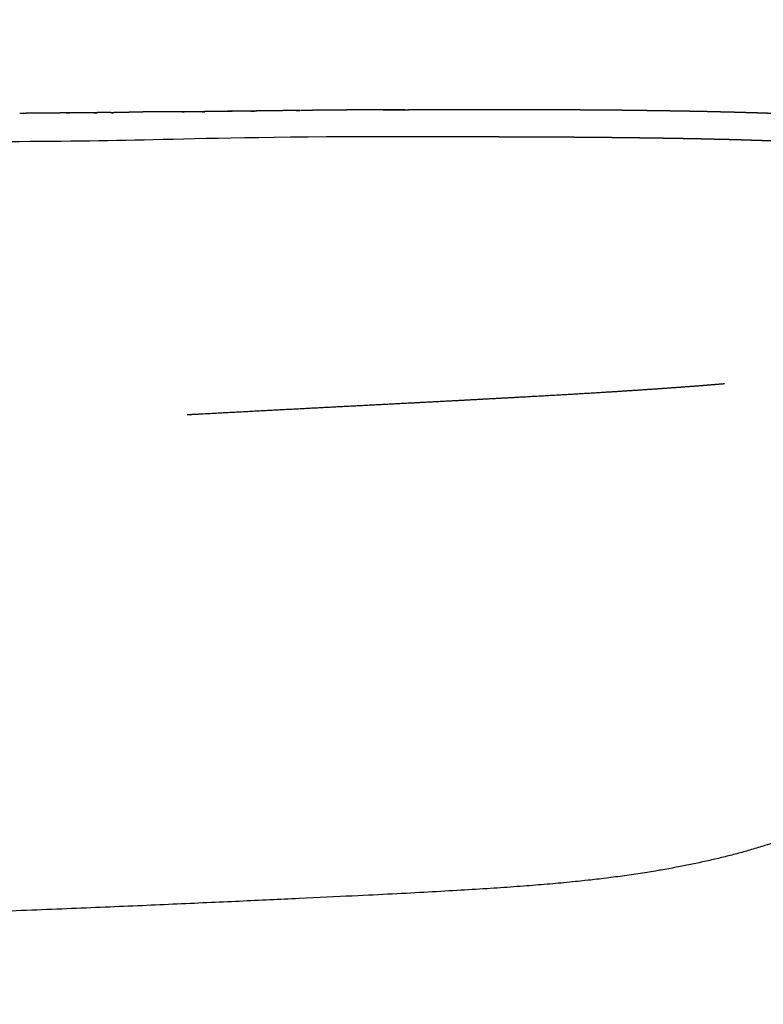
# Model space of a CAD drawing. Header units: millimetres. Extents: x -31695 to -21550, y -3481 to 7253.
# Tile 546 of 656: x -30895 to -30789, y 5373 to 5513. Entities that reach past the tile are written whole.
import ezdxf

# ---------------------------------------------------------------- set-up
doc = ezdxf.new("R2010")
doc.units = ezdxf.units.MM
doc.layers.add('2d', color=7, linetype='Continuous', true_color=0x000000)

msp = doc.modelspace()

# ---------------------------------------------------------------- linework, layer by layer
at = {"layer": '2d'}
for points, degree, knots in [([(-30699.37, 5561.54), (-30698.52, 5560.54), (-30696.33, 5557.23), (-30694.87, 5555.06), (-30693.6, 5552.68), (-30692.33, 5550.31), (-30691.24, 5547.71), (-30690.16, 5545.11), (-30689.24, 5542.27), (-30688.31, 5539.42), (-30687.55, 5536.33), (-30686.78, 5533.23), (-30686.86, 5533.17), (-30686.93, 5533.1), (-30686.31, 5529.74), (-30685.68, 5526.37), (-30685.18, 5522.72), (-30684.67, 5519.07), (-30684.28, 5515.11), (-30683.89, 5511.16), (-30683.6, 5506.89), (-30683.31, 5502.62), (-30683.1, 5498.02), (-30682.89, 5493.42), (-30682.75, 5488.47), (-30682.61, 5483.52), (-30682.52, 5478.21), (-30682.44, 5472.9), (-30682.39, 5467.21), (-30682.35, 5461.53), (-30682.33, 5455.45), (-30682.32, 5449.37), (-30682.32, 5442.88), (-30682.32, 5436.4), (-30682.32, 5429.5), (-30682.32, 5422.6), (-30682.32, 5415.3), (-30682.32, 5408), (-30682.32, 5400.34), (-30682.32, 5392.67), (-30682.32, 5384.67), (-30682.32, 5376.67), (-30682.32, 5368.35), (-30682.32, 5360.03), (-30682.32, 5351.43), (-30682.32, 5342.83), (-30682.32, 5333.97), (-30682.32, 5325.11), (-30682.32, 5316.02), (-30682.32, 5306.93), (-30682.32, 5297.64), (-30682.32, 5288.34), (-30682.32, 5278.87), (-30682.32, 5269.41), (-30682.32, 5259.79), (-30682.32, 5250.17), (-30682.32, 5240.44), (-30682.32, 5230.7), (-30682.32, 5220.87), (-30682.32, 5211.04), (-30682.32, 5201.14), (-30682.32, 5191.25), (-30682.32, 5181.31), (-30682.32, 5171.38), (-30682.32, 5161.43), (-30682.32, 5151.49), (-30682.32, 5141.56), (-30682.32, 5131.63), (-30682.32, 5121.74), (-30682.32, 5111.85), (-30682.32, 5102.03), (-30682.32, 5092.21), (-30682.32, 5082.48), (-30682.32, 5072.74), (-30682.32, 5063.12), (-30682.32, 5053.51), (-30682.32, 5044.02), (-30682.32, 5034.54), (-30682.32, 5025.23), (-30682.32, 5015.91), (-30682.32, 5006.78), (-30682.32, 4997.64), (-30682.32, 4988.72), (-30682.32, 4979.8), (-30682.32, 4971.12), (-30682.32, 4962.44), (-30682.32, 4954.01), (-30682.32, 4945.59), (-30682.32, 4937.45), (-30682.32, 4929.31), (-30682.32, 4921.47), (-30682.32, 4913.64), (-30682.32, 4906.14), (-30682.32, 4898.64), (-30682.32, 4891.5), (-30682.32, 4884.36), (-30682.32, 4877.6), (-30682.32, 4870.84), (-30682.32, 4864.48), (-30682.32, 4858.12), (-30682.33, 4852.15), (-30682.35, 4846.18), (-30682.39, 4840.6), (-30682.44, 4835.01), (-30682.52, 4829.79), (-30682.61, 4824.57), (-30682.75, 4819.71), (-30682.89, 4814.85), (-30683.1, 4810.33), (-30683.31, 4805.81), (-30683.6, 4801.63), (-30683.89, 4797.44), (-30684.28, 4793.57), (-30684.68, 4789.71), (-30685.18, 4786.14), (-30686.15, 4779.18), (-30686.78, 4775.91), (-30687.55, 4772.93), (-30688.32, 4769.94), (-30689.24, 4767.23), (-30690.16, 4764.51), (-30691.25, 4762.05), (-30692.33, 4759.59), (-30693.6, 4757.38), (-30694.87, 4755.16), (-30696.34, 4753.18), (-30697.8, 4751.2), (-30699.47, 4749.43), (-30701.15, 4747.67), (-30703.04, 4746.11), (-30704.94, 4744.56), (-30707.07, 4743.2), (-30709.21, 4741.83), (-30711.59, 4740.65), (-30713.97, 4739.47), (-30716.62, 4738.46), (-30719.27, 4737.45), (-30722.19, 4736.6), (-30725.12, 4735.74), (-30728.33, 4735.03), (-30738.73, 4733.29), (-30742.57, 4732.83), (-30746.41, 4732.36), (-30750.58, 4732), (-30754.75, 4731.63), (-30759.27, 4731.36), (-30763.79, 4731.09), (-30768.67, 4730.89), (-30773.55, 4730.7), (-30778.8, 4730.57), (-30784.05, 4730.44), (-30789.69, 4730.36), (-30795.33, 4730.28), (-30801.37, 4730.24), (-30807.41, 4730.2), (-30813.87, 4730.18), (-30820.32, 4730.17), (-30827.21, 4730.17), (-30834.09, 4730.17), (-30841.41, 4730.17), (-30848.73, 4730.17), (-30856.46, 4730.17), (-30864.18, 4730.17), (-30872.29, 4730.17), (-30880.39, 4730.17), (-30888.83, 4730.17), (-30897.28, 4730.17), (-30906.03, 4730.17), (-30914.79, 4730.17), (-30923.82, 4730.17), (-30932.84, 4730.17), (-30942.12, 4730.17), (-30951.39, 4730.18), (-30960.87, 4730.18), (-30970.35, 4730.18), (-30980, 4730.18), (-30989.66, 4730.18), (-30999.45, 4730.18), (-31009.25, 4730.18), (-31019.16, 4730.18), (-31029.06, 4730.18), (-31039.04, 4730.18), (-31049.03, 4730.18), (-31059.05, 4730.18), (-31069.07, 4730.18), (-31079.1, 4730.18), (-31089.14, 4730.18), (-31099.14, 4730.18), (-31109.15, 4730.18), (-31119.1, 4730.18), (-31129.05, 4730.18), (-31138.91, 4730.18), (-31148.77, 4730.18), (-31158.52, 4730.18), (-31168.27, 4730.18), (-31177.9, 4730.18), (-31187.53, 4730.18), (-31197.02, 4730.18), (-31206.51, 4730.18), (-31215.84, 4730.18), (-31225.17, 4730.18), (-31234.33, 4730.18), (-31243.49, 4730.18), (-31252.46, 4730.18), (-31261.43, 4730.18), (-31270.2, 4730.18), (-31278.96, 4730.18), (-31287.51, 4730.18), (-31296.05, 4730.18), (-31304.36, 4730.17), (-31312.67, 4730.17), (-31320.72, 4730.17), (-31328.78, 4730.17), (-31336.56, 4730.17), (-31344.34, 4730.17), (-31351.84, 4730.17), (-31359.34, 4730.17), (-31366.54, 4730.17), (-31373.73, 4730.17), (-31379.53, 4730.17), (-31385.32, 4730.17)], 2, [-72.510158, -72.510158, -72.510158, -72, -70, -70, -69, -69, -68, -68, -67, -67, -66, -66, -65, -65, -64, -64, -63, -63, -62, -62, -61, -61, -60, -60, -59, -59, -58, -58, -57, -57, -56, -56, -55, -55, -54, -54, -53, -53, -52, -52, -51, -51, -50, -50, -49, -49, -48, -48, -47, -47, -46, -46, -45, -45, -44, -44, -43, -43, -42, -42, -41, -41, -40, -40, -39, -39, -38, -38, -37, -37, -36, -36, -35, -35, -34, -34, -33, -33, -32, -32, -31, -31, -30, -30, -29, -29, -28, -28, -27, -27, -26, -26, -25, -25, -24, -24, -23, -23, -22, -22, -21, -21, -20, -20, -19, -19, -18, -18, -17, -17, -16, -16, -15, -15, -14, -12, -12, -11, -11, -10, -10, -9, -9, -8, -8, -7, -7, -6, -6, -5, -5, -4, -4, -3, -3, -2, -2, -1, 0.25, 2, 2, 3, 3, 4, 4, 5, 5, 6, 6, 7, 7, 8, 8, 9, 9, 10, 10, 11, 11, 12, 12, 13, 13, 14, 14, 15, 15, 16, 16, 17, 17, 18, 18, 19, 19, 20, 20, 21, 21, 22, 22, 23, 23, 24, 24, 25, 25, 26, 26, 27, 27, 28, 28, 29, 29, 30, 30, 31, 31, 32, 32, 33, 33, 34, 34, 35, 35, 36, 36, 37, 37, 38, 38, 39, 39, 40, 40, 41, 41, 41.842249, 41.842249, 41.842249]), ([(-30839.95, 5500.17), (-30839.64, 5500.17), (-30839.33, 5500.18), (-30839.03, 5500.18), (-30838.72, 5500.18), (-30838.42, 5500.18), (-30838.11, 5500.18), (-30837.81, 5500.18), (-30837.5, 5500.19), (-30837.2, 5500.19), (-30836.89, 5500.19), (-30836.59, 5500.19), (-30836.28, 5500.19), (-30835.98, 5500.19), (-30835.67, 5500.19), (-30835.37, 5500.2), (-30835.07, 5500.2), (-30834.77, 5500.2), (-30834.47, 5500.2), (-30834.17, 5500.2), (-30833.87, 5500.2), (-30833.57, 5500.2), (-30833.28, 5500.2), (-30832.98, 5500.2), (-30832.69, 5500.2), (-30832.39, 5500.21), (-30832.1, 5500.21), (-30831.81, 5500.21), (-30831.52, 5500.21), (-30831.23, 5500.21), (-30830.94, 5500.21), (-30830.65, 5500.21), (-30830.37, 5500.21), (-30830.08, 5500.21), (-30829.79, 5500.21), (-30829.5, 5500.21), (-30829.22, 5500.21), (-30828.93, 5500.21), (-30828.65, 5500.21), (-30828.36, 5500.21), (-30828.07, 5500.21), (-30827.79, 5500.21), (-30827.5, 5500.21), (-30827.22, 5500.21), (-30826.93, 5500.21), (-30826.65, 5500.21), (-30826.36, 5500.21), (-30826.08, 5500.21), (-30825.8, 5500.21), (-30825.51, 5500.21), (-30825.23, 5500.21), (-30824.95, 5500.21), (-30824.67, 5500.21), (-30824.39, 5500.21), (-30824.12, 5500.21), (-30823.84, 5500.21), (-30823.57, 5500.21), (-30823.29, 5500.21), (-30823.02, 5500.21), (-30822.75, 5500.21), (-30822.48, 5500.21), (-30822.21, 5500.21), (-30821.94, 5500.2), (-30821.67, 5500.2), (-30821.4, 5500.2), (-30821.13, 5500.2), (-30820.86, 5500.2), (-30820.6, 5500.2), (-30820.33, 5500.2), (-30820.06, 5500.2), (-30819.79, 5500.2), (-30819.53, 5500.2), (-30819.26, 5500.2), (-30818.99, 5500.19), (-30818.73, 5500.19), (-30818.46, 5500.19), (-30818.19, 5500.19), (-30817.93, 5500.19), (-30817.66, 5500.19), (-30817.4, 5500.19), (-30817.14, 5500.19), (-30816.87, 5500.19), (-30816.61, 5500.18), (-30816.35, 5500.18), (-30816.09, 5500.18), (-30815.83, 5500.18), (-30815.57, 5500.18), (-30815.31, 5500.18), (-30815.06, 5500.18), (-30814.8, 5500.17), (-30814.55, 5500.17), (-30814.3, 5500.17), (-30814.05, 5500.17), (-30813.8, 5500.17), (-30813.54, 5500.16), (-30813.29, 5500.16), (-30813.05, 5500.16), (-30812.8, 5500.16), (-30812.55, 5500.16), (-30812.3, 5500.15), (-30812.05, 5500.15), (-30811.8, 5500.15), (-30811.56, 5500.15), (-30811.31, 5500.15), (-30811.06, 5500.14), (-30810.81, 5500.14), (-30810.56, 5500.14), (-30810.32, 5500.14), (-30810.07, 5500.14), (-30809.82, 5500.13), (-30809.58, 5500.13), (-30809.33, 5500.13), (-30809.09, 5500.13), (-30808.84, 5500.12), (-30808.6, 5500.12), (-30808.36, 5500.12), (-30808.12, 5500.12), (-30807.88, 5500.11), (-30807.64, 5500.11), (-30807.4, 5500.11), (-30807.16, 5500.11), (-30806.93, 5500.1), (-30806.69, 5500.1), (-30806.46, 5500.1), (-30806.23, 5500.09), (-30806, 5500.09), (-30805.77, 5500.09), (-30805.54, 5500.08), (-30805.3, 5500.08), (-30805.08, 5500.08), (-30804.85, 5500.07), (-30804.62, 5500.07), (-30804.39, 5500.07), (-30804.16, 5500.06), (-30803.93, 5500.06), (-30803.7, 5500.06), (-30803.47, 5500.05), (-30803.24, 5500.05), (-30803.02, 5500.05), (-30802.79, 5500.04), (-30802.56, 5500.04), (-30802.33, 5500.04), (-30802.1, 5500.03), (-30801.88, 5500.03), (-30801.65, 5500.03), (-30801.43, 5500.02), (-30801.2, 5500.02), (-30800.98, 5500.02), (-30800.76, 5500.01), (-30800.54, 5500.01), (-30800.32, 5500.01), (-30800.1, 5500), (-30799.88, 5500), (-30799.67, 5499.99), (-30799.45, 5499.99), (-30799.24, 5499.98), (-30799.02, 5499.98), (-30798.81, 5499.98), (-30798.6, 5499.97), (-30798.39, 5499.97), (-30798.17, 5499.96), (-30797.96, 5499.96), (-30797.75, 5499.95), (-30797.54, 5499.95), (-30797.33, 5499.95), (-30797.12, 5499.94), (-30796.91, 5499.94), (-30796.7, 5499.93), (-30796.49, 5499.93), (-30796.28, 5499.92), (-30796.08, 5499.92), (-30795.87, 5499.91), (-30795.66, 5499.91), (-30795.45, 5499.9), (-30795.24, 5499.9), (-30795.03, 5499.89), (-30794.83, 5499.89), (-30794.62, 5499.89), (-30794.42, 5499.88), (-30794.21, 5499.88), (-30794.01, 5499.87), (-30793.81, 5499.87), (-30793.61, 5499.86), (-30793.41, 5499.85), (-30793.21, 5499.85), (-30793.02, 5499.84), (-30792.82, 5499.84), (-30792.63, 5499.83), (-30792.44, 5499.83), (-30792.24, 5499.82), (-30792.05, 5499.82), (-30791.86, 5499.81), (-30791.67, 5499.81), (-30791.48, 5499.8), (-30791.29, 5499.79), (-30791.1, 5499.79), (-30790.91, 5499.78), (-30790.72, 5499.78), (-30790.52, 5499.77), (-30790.33, 5499.77), (-30790.14, 5499.76), (-30789.95, 5499.75), (-30789.75, 5499.75), (-30789.55, 5499.74), (-30789.35, 5499.73), (-30789.15, 5499.73), (-30788.94, 5499.72), (-30788.73, 5499.71), (-30788.52, 5499.71), (-30788.29, 5499.7), (-30788.07, 5499.69), (-30787.83, 5499.68), (-30787.6, 5499.67), (-30787.35, 5499.66), (-30787.1, 5499.65), (-30786.84, 5499.64), (-30786.57, 5499.63), (-30786.3, 5499.62), (-30786.02, 5499.61), (-30785.73, 5499.59), (-30785.44, 5499.58), (-30785.14, 5499.57), (-30784.84, 5499.55), (-30784.53, 5499.54), (-30784.22, 5499.52), (-30783.9, 5499.51), (-30783.59, 5499.49), (-30783.27, 5499.48), (-30782.94, 5499.46), (-30782.62, 5499.45), (-30782.3, 5499.43)], 2, [-139, -139, -139, -138, -138, -137, -137, -136, -136, -135, -135, -134, -134, -133, -133, -132, -132, -131, -131, -130, -130, -129, -129, -128, -128, -127, -127, -126, -126, -125, -125, -124, -124, -123, -123, -122, -122, -121, -121, -120, -120, -119, -119, -118, -118, -117, -117, -116, -116, -115, -115, -114, -114, -113, -113, -112, -112, -111, -111, -110, -110, -109, -109, -108, -108, -107, -107, -106, -106, -105, -105, -104, -104, -103, -103, -102, -102, -101, -101, -100, -100, -99, -99, -98, -98, -97, -97, -96, -96, -95, -95, -94, -94, -93, -93, -92, -92, -91, -91, -90, -90, -89, -89, -88, -88, -87, -87, -86, -86, -85, -85, -84, -84, -83, -83, -82, -82, -81, -81, -80, -80, -79, -79, -78, -78, -77, -77, -76, -76, -75, -75, -74, -74, -73, -73, -72, -72, -71, -71, -70, -70, -69, -69, -68, -68, -67, -67, -66, -66, -65, -65, -64, -64, -63, -63, -62, -62, -61, -61, -60, -60, -59, -59, -58, -58, -57, -57, -56, -56, -55, -55, -54, -54, -53, -53, -52, -52, -51, -51, -50, -50, -49, -49, -48, -48, -47, -47, -46, -46, -45, -45, -44, -44, -43, -43, -42, -42, -41, -41, -40, -40, -39, -39, -38, -38, -37, -37, -36, -36, -35, -35, -34, -34, -33, -33, -32, -32, -31, -31, -30, -30, -29, -29, -28, -28, -27, -27, -26, -26, -25, -25, -24.000731, -24.000731, -24.000731]), ([(-30843.14, 5496.3), (-30843.46, 5496.3), (-30843.78, 5496.31), (-30844.1, 5496.31), (-30844.41, 5496.31), (-30844.74, 5496.31), (-30845.06, 5496.31), (-30845.38, 5496.31), (-30845.7, 5496.31), (-30846.03, 5496.31), (-30846.35, 5496.31), (-30846.68, 5496.31), (-30847, 5496.31), (-30847.33, 5496.31), (-30847.65, 5496.31), (-30847.98, 5496.32), (-30848.31, 5496.32)], 2, [160, 160, 160, 161, 161, 162, 162, 163, 163, 164, 164, 165, 165, 166, 166, 167, 167, 168, 168, 168]), ([(-30838.19, 5496.3), (-30838.5, 5496.3), (-30838.8, 5496.3), (-30839.11, 5496.3), (-30839.42, 5496.3), (-30839.72, 5496.3), (-30840.03, 5496.3), (-30840.34, 5496.3), (-30840.65, 5496.3), (-30840.96, 5496.3), (-30841.26, 5496.3), (-30841.58, 5496.3), (-30841.89, 5496.3), (-30842.2, 5496.3), (-30842.51, 5496.3), (-30842.83, 5496.3), (-30843.14, 5496.3)], 2, [152, 152, 152, 153, 153, 154, 154, 155, 155, 156, 156, 157, 157, 158, 158, 159, 159, 160, 160, 160]), ([(-30833.34, 5496.3), (-30833.64, 5496.3), (-30833.94, 5496.3), (-30834.24, 5496.3), (-30834.54, 5496.3), (-30834.84, 5496.3), (-30835.14, 5496.3), (-30835.44, 5496.3), (-30835.75, 5496.3), (-30836.05, 5496.3), (-30836.36, 5496.3), (-30836.66, 5496.3), (-30836.97, 5496.3), (-30837.27, 5496.3), (-30837.58, 5496.3), (-30837.88, 5496.3), (-30838.19, 5496.3)], 2, [144, 144, 144, 145, 145, 146, 146, 147, 147, 148, 148, 149, 149, 150, 150, 151, 151, 152, 152, 152]), ([(-30828.71, 5496.29), (-30828.99, 5496.29), (-30829.28, 5496.29), (-30829.57, 5496.29), (-30829.86, 5496.29), (-30830.14, 5496.29), (-30830.43, 5496.29), (-30830.72, 5496.29), (-30831.01, 5496.29), (-30831.3, 5496.29), (-30831.59, 5496.29), (-30831.88, 5496.29), (-30832.17, 5496.3), (-30832.46, 5496.3), (-30832.75, 5496.3), (-30833.05, 5496.3), (-30833.34, 5496.3)], 2, [136, 136, 136, 137, 137, 138, 138, 139, 139, 140, 140, 141, 141, 142, 142, 143, 143, 144, 144, 144]), ([(-30824.17, 5496.28), (-30824.45, 5496.28), (-30824.73, 5496.28), (-30825.01, 5496.28), (-30825.29, 5496.28), (-30825.57, 5496.28), (-30825.86, 5496.28), (-30826.14, 5496.28), (-30826.42, 5496.28), (-30826.71, 5496.29), (-30826.99, 5496.29), (-30827.28, 5496.29), (-30827.56, 5496.29), (-30827.85, 5496.29), (-30828.14, 5496.29), (-30828.42, 5496.29), (-30828.71, 5496.29)], 2, [128, 128, 128, 129, 129, 130, 130, 131, 131, 132, 132, 133, 133, 134, 134, 135, 135, 136, 136, 136]), ([(-30819.85, 5496.26), (-30820.12, 5496.26), (-30820.39, 5496.26), (-30820.65, 5496.26), (-30820.92, 5496.26), (-30821.19, 5496.27), (-30821.46, 5496.27), (-30821.73, 5496.27), (-30821.99, 5496.27), (-30822.26, 5496.27), (-30822.53, 5496.27), (-30822.81, 5496.27), (-30823.08, 5496.27), (-30823.35, 5496.28), (-30823.62, 5496.28), (-30823.9, 5496.28), (-30824.17, 5496.28)], 2, [120, 120, 120, 121, 121, 122, 122, 123, 123, 124, 124, 125, 125, 126, 126, 127, 127, 128, 128, 128]), ([(-30815.63, 5496.23), (-30815.89, 5496.24), (-30816.15, 5496.24), (-30816.41, 5496.24), (-30816.67, 5496.24), (-30816.93, 5496.24), (-30817.19, 5496.24), (-30817.46, 5496.25), (-30817.72, 5496.25), (-30817.99, 5496.25), (-30818.25, 5496.25), (-30818.52, 5496.25), (-30818.78, 5496.25), (-30819.05, 5496.25), (-30819.32, 5496.26), (-30819.58, 5496.26), (-30819.85, 5496.26)], 2, [112, 112, 112, 113, 113, 114, 114, 115, 115, 116, 116, 117, 117, 118, 118, 119, 119, 120, 120, 120]), ([(-30811.62, 5496.2), (-30811.86, 5496.2), (-30812.11, 5496.2), (-30812.36, 5496.21), (-30812.61, 5496.21), (-30812.86, 5496.21), (-30813.1, 5496.21), (-30813.35, 5496.22), (-30813.6, 5496.22), (-30813.85, 5496.22), (-30814.1, 5496.22), (-30814.36, 5496.22), (-30814.61, 5496.23), (-30814.86, 5496.23), (-30815.12, 5496.23), (-30815.37, 5496.23), (-30815.63, 5496.23)], 2, [104, 104, 104, 105, 105, 106, 106, 107, 107, 108, 108, 109, 109, 110, 110, 111, 111, 112, 112, 112]), ([(-30807.7, 5496.16), (-30807.94, 5496.16), (-30808.18, 5496.16), (-30808.42, 5496.17), (-30808.66, 5496.17), (-30808.91, 5496.17), (-30809.15, 5496.17), (-30809.4, 5496.18), (-30809.64, 5496.18), (-30809.89, 5496.18), (-30810.13, 5496.18), (-30810.38, 5496.19), (-30810.63, 5496.19), (-30810.87, 5496.19), (-30811.12, 5496.19), (-30811.37, 5496.2), (-30811.62, 5496.2)], 2, [96, 96, 96, 97, 97, 98, 98, 99, 99, 100, 100, 101, 101, 102, 102, 103, 103, 104, 104, 104]), ([(-30804, 5496.11), (-30804.23, 5496.11), (-30804.46, 5496.11), (-30804.68, 5496.12), (-30804.91, 5496.12), (-30805.14, 5496.12), (-30805.37, 5496.13), (-30805.6, 5496.13), (-30805.83, 5496.13), (-30806.06, 5496.14), (-30806.29, 5496.14), (-30806.53, 5496.14), (-30806.76, 5496.15), (-30806.99, 5496.15), (-30807.23, 5496.15), (-30807.47, 5496.16), (-30807.7, 5496.16)], 2, [88, 88, 88, 89, 89, 90, 90, 91, 91, 92, 92, 93, 93, 94, 94, 95, 95, 96, 96, 96]), ([(-30800.39, 5496.05), (-30800.61, 5496.05), (-30800.83, 5496.06), (-30801.05, 5496.06), (-30801.28, 5496.06), (-30801.5, 5496.07), (-30801.73, 5496.07), (-30801.95, 5496.07), (-30802.18, 5496.08), (-30802.4, 5496.08), (-30802.63, 5496.09), (-30802.86, 5496.09), (-30803.09, 5496.09), (-30803.31, 5496.1), (-30803.54, 5496.1), (-30803.77, 5496.1), (-30804, 5496.11)], 2, [80, 80, 80, 81, 81, 82, 82, 83, 83, 84, 84, 85, 85, 86, 86, 87, 87, 88, 88, 88]), ([(-30797, 5495.98), (-30797.21, 5495.98), (-30797.42, 5495.99), (-30797.62, 5495.99), (-30797.83, 5496), (-30798.04, 5496), (-30798.25, 5496), (-30798.47, 5496.01), (-30798.68, 5496.01), (-30798.89, 5496.02), (-30799.1, 5496.02), (-30799.31, 5496.03), (-30799.53, 5496.03), (-30799.74, 5496.04), (-30799.96, 5496.04), (-30800.18, 5496.04), (-30800.39, 5496.05)], 2, [72, 72, 72, 73, 73, 74, 74, 75, 75, 76, 76, 77, 77, 78, 78, 79, 79, 80, 80, 80]), ([(-30793.7, 5495.9), (-30793.9, 5495.91), (-30794.1, 5495.91), (-30794.31, 5495.92), (-30794.51, 5495.92), (-30794.71, 5495.93), (-30794.92, 5495.93), (-30795.12, 5495.94), (-30795.33, 5495.94), (-30795.54, 5495.94), (-30795.74, 5495.95), (-30795.95, 5495.95), (-30796.16, 5495.96), (-30796.37, 5495.96), (-30796.58, 5495.97), (-30796.79, 5495.97), (-30797, 5495.98)], 2, [64, 64, 64, 65, 65, 66, 66, 67, 67, 68, 68, 69, 69, 70, 70, 71, 71, 72, 72, 72]), ([(-30790.63, 5495.81), (-30790.82, 5495.82), (-30791.01, 5495.82), (-30791.2, 5495.83), (-30791.39, 5495.83), (-30791.58, 5495.84), (-30791.77, 5495.85), (-30791.96, 5495.85), (-30792.15, 5495.86), (-30792.34, 5495.86), (-30792.53, 5495.87), (-30792.73, 5495.87), (-30792.92, 5495.88), (-30793.11, 5495.88), (-30793.31, 5495.89), (-30793.51, 5495.89), (-30793.7, 5495.9)], 2, [56, 56, 56, 57, 57, 58, 58, 59, 59, 60, 60, 61, 61, 62, 62, 63, 63, 64, 64, 64]), ([(-30787.23, 5495.69), (-30787.47, 5495.7), (-30787.72, 5495.71), (-30787.96, 5495.72), (-30788.19, 5495.73), (-30788.41, 5495.74), (-30788.63, 5495.74), (-30788.85, 5495.75), (-30789.06, 5495.76), (-30789.26, 5495.77), (-30789.47, 5495.77), (-30789.66, 5495.78), (-30789.86, 5495.79), (-30790.06, 5495.79), (-30790.25, 5495.8), (-30790.44, 5495.8), (-30790.63, 5495.81)], 2, [48, 48, 48, 49, 49, 50, 50, 51, 51, 52, 52, 53, 53, 54, 54, 55, 55, 56, 56, 56]), ([(-30754.24, 5432.6), (-30754.31, 5432.27), (-30754.39, 5431.93), (-30754.46, 5431.59), (-30754.53, 5431.25), (-30754.6, 5430.92), (-30754.77, 5430.24), (-30754.94, 5429.56), (-30755.11, 5428.88), (-30755.29, 5428.2), (-30755.46, 5427.52), (-30755.65, 5426.88), (-30755.84, 5426.25), (-30756.03, 5425.61), (-30756.22, 5424.97), (-30756.41, 5424.33), (-30756.62, 5423.73), (-30756.83, 5423.13), (-30757.04, 5422.53), (-30757.25, 5421.94), (-30757.47, 5421.34), (-30757.7, 5420.78), (-30757.94, 5420.22), (-30758.18, 5419.66), (-30758.41, 5419.1), (-30758.65, 5418.54), (-30758.91, 5418.02), (-30759.18, 5417.49), (-30759.44, 5416.97), (-30759.71, 5416.45), (-30759.97, 5415.93), (-30760.26, 5415.44), (-30760.56, 5414.96), (-30760.85, 5414.47), (-30761.14, 5413.98), (-30761.44, 5413.5), (-30761.52, 5413.39), (-30761.6, 5413.28), (-30761.68, 5413.17), (-30761.76, 5413.06), (-30761.84, 5412.95), (-30761.9, 5412.84), (-30761.97, 5412.74), (-30762.04, 5412.63), (-30762.1, 5412.52), (-30762.17, 5412.42), (-30762.5, 5411.97), (-30762.83, 5411.53), (-30763.16, 5411.09), (-30763.49, 5410.64), (-30763.82, 5410.2), (-30764.19, 5409.79), (-30764.55, 5409.39), (-30764.92, 5408.98), (-30765.28, 5408.57), (-30765.65, 5408.16), (-30767.48, 5406.12), (-30769.31, 5404.08), (-30774.74, 5401.97), (-30777.15, 5400.4), (-30779.68, 5399.06), (-30783.91, 5396.82), (-30788.98, 5394.96), (-30794.69, 5393.45), (-30806.93, 5391.02), (-30820, 5389.67), (-30828.33, 5389.11), (-30851.75, 5387.92), (-30895.06, 5385.99), (-30921.1, 5385), (-30974.66, 5383.48), (-31038.53, 5382.94), (-31068.27, 5382.84), (-31098.87, 5382.84), (-31129.73, 5382.89)], 5, [-9.934132, -9.934132, -9.934132, -9.934132, -9.934132, -9.934132, -9.465336, -9.465336, -9.465336, -9.465336, -9.465336, -8.465336, -8.465336, -8.465336, -8.465336, -8.465336, -7.465336, -7.465336, -7.465336, -7.465336, -7.465336, -6.465336, -6.465336, -6.465336, -6.465336, -6.465336, -5.465336, -5.465336, -5.465336, -5.465336, -5.465336, -4.465336, -4.465336, -4.465336, -4.465336, -4.465336, -3.465336, -3.465336, -3.465336, -3.465336, -3.465336, -3.221575, -3.221575, -3.221575, -3.221575, -3.221575, -3, -3, -3, -3, -3, -2, -2, -2, -2, -2, -1, -1, -1, -1, -1, 0, 0, 0, 0, 0, 9.082485, 9.082485, 9.082485, 18.164971, 18.164971, 18.164971, 27.247456, 27.247456, 27.247456, 34.477802, 34.477802, 34.477802, 34.477802, 34.477802, 34.477802])]:
    msp.add_open_spline(points, degree=degree, knots=knots, dxfattribs=at)
at = {"layer": '2d', "linetype": 'Continuous'}
for points, knots in [([(-30844.36, 5500.15), (-30844.68, 5500.15), (-30845, 5500.15), (-30845.32, 5500.14), (-30845.64, 5500.14), (-30845.97, 5500.14), (-30846.29, 5500.14), (-30846.61, 5500.14), (-30846.94, 5500.13), (-30847.26, 5500.13), (-30847.58, 5500.13), (-30847.91, 5500.13), (-30848.23, 5500.13), (-30848.56, 5500.12), (-30848.88, 5500.12), (-30849.21, 5500.12), (-30849.53, 5500.12), (-30849.86, 5500.11), (-30850.18, 5500.11), (-30850.51, 5500.11), (-30850.83, 5500.11), (-30851.16, 5500.1), (-30851.49, 5500.1), (-30851.82, 5500.1), (-30852.15, 5500.09), (-30852.48, 5500.09), (-30852.81, 5500.09), (-30853.14, 5500.08), (-30853.47, 5500.08), (-30853.8, 5500.07), (-30854.14, 5500.07), (-30854.48, 5500.06), (-30854.81, 5500.06)], [9, 9, 9, 10, 10, 11, 11, 12, 12, 13, 13, 14, 14, 15, 15, 16, 16, 17, 17, 18, 18, 19, 19, 20, 20, 21, 21, 22, 22, 23, 23, 24, 24, 25, 25, 25]), ([(-30842.41, 5500.16), (-30842.1, 5500.16), (-30841.8, 5500.16), (-30841.49, 5500.16), (-30841.18, 5500.17), (-30840.87, 5500.17), (-30840.56, 5500.17), (-30840.25, 5500.17), (-30839.99, 5500.17), (-30840.3, 5500.16), (-30840.6, 5500.16), (-30840.91, 5500.16), (-30841.22, 5500.16), (-30841.53, 5500.16), (-30841.84, 5500.16), (-30842.15, 5500.16), (-30842.46, 5500.16), (-30842.78, 5500.16), (-30843.09, 5500.15), (-30843.41, 5500.15), (-30843.72, 5500.15), (-30844.04, 5500.15), (-30844.36, 5500.15)], [-2.989232, -2.989232, -2.989232, -2, -2, -1, -1, 0, 0, 2, 2, 3, 3, 4, 4, 5, 5, 6, 6, 7, 7, 8, 8, 9, 9, 9]), ([(-30888.87, 5499.71), (-30889.07, 5499.7), (-30889.26, 5499.7), (-30889.46, 5499.7), (-30889.66, 5499.7), (-30889.85, 5499.7), (-30890.05, 5499.7), (-30890.25, 5499.7), (-30890.45, 5499.7), (-30890.64, 5499.69), (-30890.84, 5499.69), (-30891.04, 5499.69), (-30891.24, 5499.69), (-30891.44, 5499.69), (-30891.64, 5499.68), (-30891.83, 5499.68), (-30892.03, 5499.68), (-30892.23, 5499.68), (-30892.43, 5499.67), (-30892.63, 5499.67), (-30892.83, 5499.67), (-30893.03, 5499.67), (-30893.22, 5499.66), (-30893.42, 5499.66), (-30893.62, 5499.66), (-30893.82, 5499.66), (-30894.02, 5499.65), (-30894.22, 5499.65), (-30894.42, 5499.65), (-30894.62, 5499.65), (-30894.82, 5499.64)], [5, 5, 5, 6, 6, 7, 7, 8, 8, 9, 9, 10, 10, 11, 11, 12, 12, 13, 13, 14, 14, 15, 15, 16, 16, 17, 17, 18, 18, 19, 19, 20, 20, 20]), ([(-30888.2, 5499.71), (-30888.12, 5499.71), (-30888.04, 5499.71), (-30887.85, 5499.71), (-30887.7, 5499.71), (-30887.89, 5499.71), (-30888.09, 5499.71), (-30888.28, 5499.71), (-30888.48, 5499.71), (-30888.67, 5499.71), (-30888.87, 5499.71)], [-0.398231, -0.398231, -0.398231, 0, 0, 2, 2, 3, 3, 4, 4, 5, 5, 5]), ([(-30884.57, 5499.74), (-30884.76, 5499.74), (-30884.95, 5499.74), (-30885.14, 5499.74), (-30885.34, 5499.74), (-30885.53, 5499.74), (-30885.72, 5499.74), (-30885.91, 5499.73), (-30886.11, 5499.73), (-30886.3, 5499.73), (-30886.49, 5499.73), (-30886.68, 5499.73), (-30886.88, 5499.72), (-30887.07, 5499.72), (-30887.26, 5499.72), (-30887.46, 5499.72), (-30887.65, 5499.71)], [4, 4, 4, 5, 5, 6, 6, 7, 7, 8, 8, 9, 9, 10, 10, 11, 11, 12, 12, 12]), ([(-30884.26, 5499.74), (-30884.2, 5499.74), (-30884.13, 5499.74), (-30883.94, 5499.75), (-30883.8, 5499.74), (-30883.99, 5499.74), (-30884.18, 5499.74), (-30884.38, 5499.74), (-30884.57, 5499.74)], [-0.324223, -0.324223, -0.324223, 0, 0, 2, 2, 3, 3, 4, 4, 4]), ([(-30882.23, 5499.75), (-30882.42, 5499.76), (-30882.61, 5499.76), (-30882.8, 5499.76), (-30882.99, 5499.76), (-30883.18, 5499.75), (-30883.37, 5499.75), (-30883.56, 5499.75), (-30883.75, 5499.75)], [4, 4, 4, 5, 5, 6, 6, 7, 7, 8, 8, 8]), ([(-30881.81, 5499.75), (-30881.62, 5499.75), (-30881.48, 5499.74), (-30881.67, 5499.75), (-30881.86, 5499.75), (-30882.04, 5499.75), (-30882.23, 5499.75)], [0, 0, 0, 2, 2, 3, 3, 4, 4, 4]), ([(-30880.32, 5499.77), (-30880.51, 5499.77), (-30880.69, 5499.77), (-30880.88, 5499.76), (-30881.06, 5499.76), (-30881.25, 5499.76), (-30881.43, 5499.76)], [19, 19, 19, 20, 20, 21, 21, 22, 22, 22]), ([(-30879.91, 5499.78), (-30879.93, 5499.77), (-30879.95, 5499.76), (-30880.14, 5499.76), (-30880.32, 5499.77)], [17, 17, 17, 18, 18, 19, 19, 19]), ([(-30878.8, 5499.8), (-30878.98, 5499.8), (-30879.17, 5499.8), (-30879.35, 5499.79), (-30879.54, 5499.79), (-30879.72, 5499.78), (-30879.91, 5499.78)], [14, 14, 14, 15, 15, 16, 16, 17, 17, 17]), ([(-30878.38, 5499.81), (-30878.4, 5499.81), (-30878.43, 5499.8), (-30878.61, 5499.8), (-30878.8, 5499.8)], [12, 12, 12, 13, 13, 14, 14, 14]), ([(-30871.73, 5499.88), (-30872.09, 5499.88), (-30872.45, 5499.89), (-30872.8, 5499.89), (-30873.16, 5499.89), (-30873.5, 5499.88), (-30873.84, 5499.88), (-30874.16, 5499.88), (-30874.49, 5499.88), (-30874.8, 5499.88), (-30875.11, 5499.88), (-30875.39, 5499.87), (-30875.68, 5499.87), (-30875.95, 5499.87), (-30876.21, 5499.86), (-30876.46, 5499.86), (-30876.71, 5499.86), (-30876.93, 5499.85), (-30877.16, 5499.85), (-30877.38, 5499.84), (-30877.59, 5499.84), (-30877.79, 5499.83), (-30877.99, 5499.83), (-30878.19, 5499.82), (-30878.38, 5499.81)], [0, 0, 0, 1, 1, 2, 2, 3, 3, 4, 4, 5, 5, 6, 6, 7, 7, 8, 8, 9, 9, 10, 10, 11, 11, 12, 12, 12]), ([(-30871.04, 5499.88), (-30871.41, 5499.88), (-30871.73, 5499.88), (-30871.56, 5499.88), (-30871.4, 5499.88)], [3, 3, 3, 5.003112, 5.003112, 5.458469, 5.458469, 5.458469]), ([(-30868.82, 5499.89), (-30869.19, 5499.89), (-30869.56, 5499.89), (-30869.93, 5499.89), (-30870.3, 5499.89), (-30870.67, 5499.89), (-30871.04, 5499.88)], [0, 0, 0, 1.00004, 1.00004, 2.00008, 2.00008, 3, 3, 3]), ([(-30868.13, 5499.9), (-30868.5, 5499.89), (-30868.82, 5499.89), (-30868.63, 5499.89), (-30868.44, 5499.89)], [4, 4, 4, 6.000083, 6.000083, 6.522032, 6.522032, 6.522032]), ([(-30865.22, 5499.94), (-30865.58, 5499.93), (-30865.94, 5499.93), (-30866.3, 5499.93), (-30866.67, 5499.92), (-30867.03, 5499.92), (-30867.4, 5499.91), (-30867.77, 5499.9), (-30868.13, 5499.9)], [0.000081, 0.000081, 0.000081, 1.000001, 1.000001, 2.000002, 2.000002, 3.000003, 3.000003, 4, 4, 4]), ([(-30861.94, 5499.98), (-30861.82, 5499.98), (-30861.7, 5499.98), (-30861.35, 5499.99), (-30861.06, 5499.99), (-30861.4, 5499.98), (-30861.75, 5499.98), (-30862.09, 5499.98), (-30862.44, 5499.98), (-30862.79, 5499.97), (-30863.14, 5499.97), (-30863.49, 5499.96), (-30863.84, 5499.96), (-30864.2, 5499.95), (-30864.55, 5499.95), (-30864.91, 5499.94), (-30865.22, 5499.94), (-30864.88, 5499.94), (-30864.55, 5499.95)], [-0.351021, -0.351021, -0.351021, 0, 0, 2, 2, 3, 3, 4, 4, 5, 5, 6, 6, 7, 7, 9, 9, 9.93196, 9.93196, 9.93196]), ([(-30856.22, 5500.04), (-30856.56, 5500.04), (-30856.9, 5500.04), (-30857.24, 5500.04), (-30857.58, 5500.03), (-30857.92, 5500.03), (-30858.26, 5500.03), (-30858.61, 5500.02), (-30858.95, 5500.02), (-30859.29, 5500.01), (-30859.63, 5500.01), (-30859.98, 5500.01), (-30860.32, 5500), (-30860.66, 5500), (-30861.01, 5499.99)], [4, 4, 4, 5, 5, 6, 6, 7, 7, 8, 8, 9, 9, 10, 10, 11, 11, 11]), ([(-30855.46, 5500.05), (-30855.14, 5500.05), (-30854.86, 5500.05), (-30855.2, 5500.05), (-30855.54, 5500.05), (-30855.88, 5500.05), (-30856.22, 5500.04)], [0.042253, 0.042253, 0.042253, 2, 2, 3, 3, 4, 4, 4]), ([(-30794.47, 5461.12), (-30796.2, 5460.98), (-30797.93, 5460.83), (-30800.07, 5460.68), (-30802.21, 5460.52), (-30804.66, 5460.35), (-30807.12, 5460.18), (-30809.89, 5460.01), (-30812.66, 5459.83), (-30815.75, 5459.65), (-30818.84, 5459.47), (-30822.26, 5459.28), (-30825.68, 5459.09), (-30829.43, 5458.89), (-30833.18, 5458.69), (-30837.26, 5458.47), (-30841.35, 5458.26), (-30845.77, 5458.03), (-30850.19, 5457.8), (-30854.95, 5457.55), (-30859.72, 5457.3), (-30864.82, 5457.03), (-30869.92, 5456.76), (-30870.45, 5456.73), (-30870.97, 5456.7)], [18.047119, 18.047119, 18.047119, 19, 19, 20, 20, 21, 21, 22, 22, 23, 23, 24, 24, 25, 25, 26, 26, 27, 27, 28, 28, 29, 29, 29.096328, 29.096328, 29.096328])]:
    msp.add_open_spline(points, degree=2, knots=knots, dxfattribs=at)
msp.add_open_spline([(-30843.05, 5500.15), (-30842.76, 5500.15), (-30842.46, 5500.16)], degree=2, dxfattribs=at)
at = {"layer": '2d'}
msp.add_open_spline([(-30848.31, 5496.32), (-30863.78, 5496.22), (-30879.14, 5495.7), (-30897.78, 5495.61), (-30941.99, 5495.13), (-30969.27, 5494.42), (-30993.45, 5494.17), (-30998.1, 5494.1)], degree=3, dxfattribs=at)

doc.saveas('drawing.dxf')
